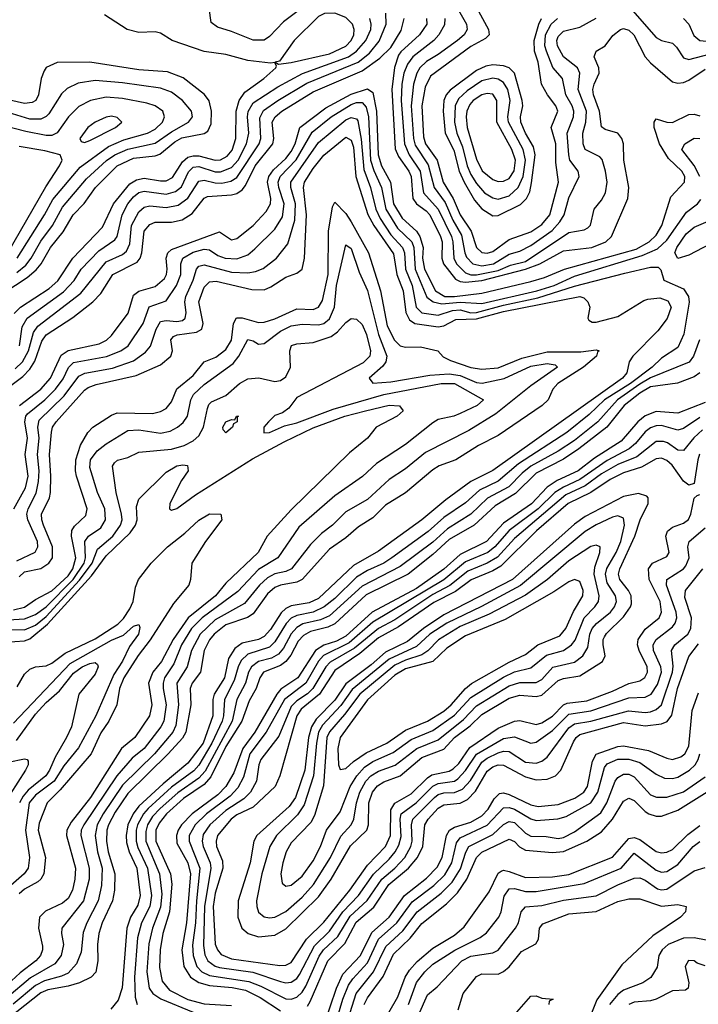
# Model space of a CAD drawing. Header units: inches. Extents: x 501365 to 657855, y 482276 to 547543.
# Tile 891 of 957: x 625552 to 628045, y 511151 to 514766. Entities that reach past the tile are written whole.
import ezdxf

# ---------------------------------------------------------------- set-up
doc = ezdxf.new("R2010")
doc.units = ezdxf.units.IN
doc.header["$MEASUREMENT"] = 0
doc.layers.add('A6521', color=7, linetype='Continuous')

msp = doc.modelspace()

# ---------------------------------------------------------------- linework, layer by layer
at = {"layer": 'A6521', "color": 5}
for points, elevation in [([(626635.1, 514844.9), (626521.9, 514758.1), (626470, 514704.3), (626450, 514691.5), (626410, 514690.8), (626330, 514723.1), (626278.4, 514738.4), (626256, 514756), (626248, 514808)], 3860), ([(627159.1, 514810), (627193.4, 514750), (627196.2, 514730), (627185.4, 514710), (627161, 514690), (627090, 514637.8), (627047.1, 514612.8), (627022.5, 514590), (627010.8, 514569.2), (626998.8, 514530), (626990, 514450), (626998.6, 514330), (627004.9, 514304.9), (627053.2, 514233.2), (627074.7, 514150), (627115.1, 514095.1), (627143.1, 514030), (627175.4, 513975.4), (627187.2, 513910), (627194, 513894), (627217.3, 513870), (627250, 513862.7), (627293, 513870), (627350, 513905.5), (627390, 513916.2), (627430, 513937.2), (627507.9, 513992.1), (627536.3, 514023.7), (627551.9, 514050), (627570, 514111.7), (627607.8, 514190), (627603.4, 514210), (627572.9, 514250), (627569.5, 514269.5), (627563.2, 514350), (627586.7, 514410), (627587.6, 514430), (627581.8, 514450), (627558.4, 514490), (627545.9, 514550), (627510.8, 514590.8), (627486.9, 514650), (627480.9, 514670), (627483.5, 514710), (627504.3, 514750), (627528.3, 514770)], 3860), ([(627230, 514810.6), (627274.3, 514730), (627276.6, 514710), (627263.2, 514696.8), (627210, 514667.6), (627060.9, 514559.1), (627041.6, 514518.4), (627029.6, 514450), (627035.7, 514335.7), (627043.2, 514310), (627085.4, 514250), (627108, 514170), (627144.2, 514110), (627170.4, 514050), (627210.3, 513990), (627229.9, 513929.9), (627250, 513911.1), (627270, 513908.5), (627290, 513915.5), (627350, 513958.7), (627430, 513987.7), (627470, 514013.8), (627499.8, 514050), (627530.9, 514170), (627521.9, 514241.9), (627522.2, 514310), (627504.1, 514370), (627529.6, 514430), (627522, 514450), (627491.4, 514490), (627469.4, 514530), (627457.2, 514610), (627442.7, 514650), (627441.8, 514690), (627459.1, 514750), (627469.2, 514770.8)], 3880), ([(627794.4, 514810), (627890, 514700.5), (627910, 514690.1), (627950, 514679.5), (627965.2, 514665.2), (627990, 514626.3), (628010, 514619.9), (628090, 514640.5), (628130, 514636), (628170, 514613.9), (628210, 514576.7), (628230, 514573.3), (628270, 514579.7), (628297.9, 514577.9), (628350, 514547.3), (628490, 514494.4), (628565.2, 514485.2), (628790, 514490.6), (628870, 514507.6), (628974.7, 514545.3), (629030, 514577), (629110, 514650.2), (629194.8, 514690), (629290.6, 514790)], 3840), ([(625484.6, 513395.4), (625564.4, 513455.6), (625590, 513482.6), (625607.4, 513512.6), (625633.9, 513586.1), (625650, 513608.4), (625748, 513672), (625821, 513730), (625850, 513761.3), (625894.7, 513830), (625984.1, 513875.9), (625994.9, 513890), (626000.9, 513910), (626009.9, 513990), (626030, 514014.4), (626050, 514023.1), (626110, 514022.9), (626148.6, 514031.4), (626185.3, 514054.7), (626229.6, 514110.4), (626242.5, 514117.5), (626330, 514122.6), (626350, 514128.2), (626370, 514141), (626382.3, 514157.7), (626417.1, 514230), (626482.6, 514310), (626486.4, 514330), (626479.8, 514390), (626490.3, 514410), (626514.9, 514430), (626630, 514501.8), (626810, 514578.9), (626874.7, 514625.3), (626916.1, 514663.9), (626953.1, 514726.9), (626965, 514770)], 3820), ([(625532.3, 513687.7), (625555.9, 513710), (625660.8, 513779.2), (625692.8, 513807.2), (625747.5, 513890), (625856.2, 514003.8), (625897.4, 514090), (625956.4, 514163.6), (625981.6, 514178.4), (626010, 514184), (626070, 514173.9), (626090, 514174.9), (626113.3, 514186.7), (626150, 514244.3), (626170, 514261.4), (626190, 514266.8), (626210, 514266), (626270, 514250.9), (626290, 514252.1), (626314.8, 514265.2), (626332.9, 514287.1), (626346.7, 514330), (626346.9, 514430), (626358.9, 514470), (626379.8, 514500.2), (626448.6, 514550), (626492.8, 514590), (626495.5, 514595.5), (626489.4, 514609.4), (626474, 514606), (626390, 514616.5), (626310, 514638.3), (626230, 514649.4), (626112.7, 514690), (626070, 514717), (626050, 514721.6), (625990, 514718.9), (625947.6, 514730), (625863.7, 514783.7)], 3880), ([(625535.9, 513484.1), (625562.5, 513510), (625584.7, 513550), (625602.5, 513617.5), (625619, 513641), (625777.5, 513762.5), (625870, 513876.9), (625930, 513904), (625944.1, 513915.9), (625956.3, 513943.6), (625962.9, 514010), (625990, 514061), (626010, 514077.7), (626030, 514083.2), (626090, 514076), (626134.5, 514085.6), (626170, 514111.4), (626210, 514173.3), (626230, 514177.3), (626270, 514166.9), (626294.3, 514165.7), (626327.3, 514172.7), (626350, 514186.9), (626432.5, 514310), (626438.4, 514330), (626434.2, 514405.8), (626447.8, 514432.2), (626501.1, 514470), (626607.4, 514532.6), (626795.4, 514610), (626836.7, 514643.3), (626872.7, 514687.3), (626898.6, 514750), (626897.8, 514790)], 3840), ([(625551.5, 513568.5), (625562, 513638), (625579.9, 513670), (625713.6, 513766.4), (625751.9, 513808.1), (625778.6, 513850), (625843.1, 513916.9), (625902.1, 513957.9), (625910, 513970), (625928.7, 514050), (625949.4, 514090), (625970, 514116.2), (625990, 514131.7), (626010, 514137.1), (626090, 514125.8), (626125.2, 514134.8), (626147.1, 514153), (626172.8, 514207.2), (626190, 514224.3), (626210, 514227.6), (626270, 514208), (626290, 514207.1), (626330, 514223.3), (626354.7, 514250), (626385, 514310), (626393.6, 514350), (626388.7, 514410), (626391.4, 514428.6), (626410, 514460.6), (626500.9, 514519.1), (626591.2, 514568.8), (626759.6, 514630), (626790, 514650.1), (626824.1, 514690), (626841.9, 514730), (626843.9, 514750), (626838.9, 514770)], 3860), ([(627046.1, 514770), (627047.7, 514750), (627020.8, 514710), (626952.2, 514647.8), (626943.7, 514636.3), (626929.2, 514590.8), (626918.9, 514510), (626932, 514292), (626943.3, 514263.3), (626981.3, 514210), (626990.2, 514190.2), (626996.1, 514110), (627009.4, 514089.4), (627044.8, 514064.8), (627058.3, 514050), (627098, 513970), (627104.6, 513950), (627102.6, 513890), (627108.5, 513870), (627153.5, 513813.5), (627170, 513804.9), (627190, 513801.8), (627250, 513809), (627410.8, 513850), (627462.9, 513870), (627550, 513918), (627653.8, 513930), (627705.5, 513950), (627726.1, 513970), (627786.7, 514110), (627789.9, 514150), (627771.4, 514250), (627770.6, 514310), (627764.7, 514330), (627749.6, 514349.6), (627703.4, 514363.4), (627690, 514372.8), (627681.7, 514430), (627659.7, 514490), (627657.9, 514510), (627662.7, 514530), (627680.9, 514570), (627679.9, 514590), (627662.1, 514630), (627669.7, 514650), (627702.6, 514670), (627731.5, 514708.5), (627758.9, 514730), (627770, 514733.8), (627790, 514727.7), (627808.1, 514710), (627850, 514630.1), (627870, 514607.2), (627950, 514537.7), (627970, 514532.9), (627990, 514536), (628010, 514544.3), (628070, 514584.9)], 3820), ([(627113.4, 514770), (627112.2, 514747.8), (627091.4, 514710), (627073.4, 514690), (626996.6, 514630), (626977.3, 514602.7), (626963.6, 514570), (626956.2, 514530), (626953.2, 514470), (626965.3, 514310), (626982.7, 514270), (627023.6, 514210), (627035.8, 514130), (627090, 514070.1), (627138, 513970), (627143.6, 513950), (627147.1, 513890), (627156.8, 513870), (627190, 513836.2), (627209.4, 513829.4), (627230, 513829.2), (627310, 513845.6), (627355.6, 513864.4), (627410, 513878.7), (627570, 513984.6), (627625.3, 513994.7), (627638.6, 514001.4), (627648.8, 514011.2), (627662.6, 514070), (627690, 514103.5), (627704.2, 514130), (627709.9, 514170.1), (627704.7, 514210), (627692.3, 514252.3), (627682.7, 514262.7), (627630, 514288.9), (627621.8, 514310), (627621.2, 514350), (627631.8, 514390), (627634.2, 514430), (627603.8, 514510), (627609.9, 514570), (627601.1, 514590), (627550, 514629.9), (627527.3, 514670), (627525.1, 514690), (627530, 514704.6), (627550, 514723.8), (627610, 514738.4), (627670, 514771.9)], 3840), ([(627990.7, 514770.7), (628010, 514750.2), (628028.3, 514708.3), (628050.1, 514690.1), (628110, 514684), (628150, 514674.9), (628230, 514632.3), (628310, 514629.5), (628342.1, 514622.1), (628485.1, 514545.1), (628550, 514524.8), (628590, 514520.7), (628690, 514526.4), (628770, 514518.2), (628815.2, 514524.8), (628890, 514546.3), (628962.5, 514577.5), (629011.7, 514608.3), (629090, 514675.9), (629138.8, 514710), (629198.3, 514770)], 3860), ([(625450, 513734.6), (625580.3, 513819.8), (625612.7, 513847.3), (625630.9, 513870), (625665.5, 513930), (625712.6, 513987.4), (625748.7, 514050), (625788.9, 514091.1), (625830.5, 514150), (625909.9, 514230), (625970, 514257.5), (626050, 514266.7), (626067.3, 514272.7), (626122, 514318), (626147.8, 514332.2), (626230, 514348), (626243.3, 514356.7), (626256.1, 514383.9), (626256.5, 514430), (626247.8, 514467.8), (626231.3, 514491.3), (626152.5, 514552.5), (626095, 514575), (625990, 514581.7), (625810, 514610.7), (625690, 514609.4), (625650, 514590.5), (625641.7, 514578.3), (625631, 514550), (625621.3, 514490), (625611.1, 514468.9), (625598.5, 514461.5), (625570, 514458.4), (625450, 514485.2)], 3920), ([(625542.2, 513837.8), (625574.7, 513865.3), (625593.9, 513890), (625630, 513953), (625672.6, 514010), (625710, 514078.2), (625798.2, 514181.8), (625870.7, 514249.3), (625902.4, 514270), (625950, 514290.2), (626050, 514313.3), (626110, 514354.9), (626172.8, 514390), (626186.7, 514410), (626183.6, 514430), (626150.9, 514470), (626110, 514499.9), (626070, 514515.3), (625930, 514534.2), (625830, 514542.3), (625767.4, 514532.6), (625726.5, 514513.5), (625706.2, 514493.8), (625659.7, 514420.3), (625649.8, 514410.2), (625630, 514401.5), (625590, 514401.3), (625510, 514425.8)], 3940), ([(625551.2, 513350), (625630, 513409.8), (625666.1, 513450), (625705.2, 513534.8), (625730, 513551), (625844.4, 513575.6), (625870.6, 513589.4), (625890, 513606.6), (625951.2, 513688.8), (625970, 513754.9), (625990, 513769.1), (626050, 513786.3), (626083.7, 513816.2), (626091.3, 513830), (626094.3, 513850), (626090.8, 513890), (626096.5, 513910), (626110, 513922.1), (626286.7, 513986.7), (626330, 513958.4), (626350, 513962.8), (626410, 514010.1), (626458.2, 514061.8), (626474.2, 514090), (626475.3, 514110), (626462.6, 514170), (626467.9, 514190), (626485, 514215.1), (626530, 514256.5), (626550, 514281.7), (626564, 514310), (626581.2, 514370), (626676.9, 514443.1), (626770, 514492.3), (626830, 514511.9), (626850, 514499), (626863, 514430), (626868.6, 514270), (626881.4, 514230), (626913.9, 514170), (626925.8, 514090), (626956.8, 514036.8), (627009.8, 513990), (627022.6, 513970), (627034.8, 513930), (627032.3, 513890), (627039.1, 513850), (627079.6, 513770), (627113.6, 513750), (627150, 513749.2), (627250, 513762.5), (627430, 513804.3), (627480.4, 513819.6), (627553.3, 513850), (627816.5, 513923.5), (627864.9, 513950), (627890, 513975.5), (627911.3, 514010), (627944.4, 514115.6), (627994.6, 514170), (627995, 514190), (627984.9, 514210), (627936.1, 514256.1), (627902.7, 514310), (627883.2, 514370), (627882.8, 514390), (627890, 514402.2), (627930, 514390.1), (627950, 514388.9), (628010, 514417.7), (628030, 514419.4), (628050, 514412.7)], 3780), ([(625543.4, 513890), (625644, 514050), (625674.2, 514105.8), (625774.9, 514225.1), (625878.9, 514301.1), (625934.4, 514325.6), (626022.2, 514350), (626050, 514364.1), (626077, 514390), (626084.5, 514410), (626077.8, 514430), (626050, 514449.9), (626019.4, 514459.4), (625930, 514476.8), (625870, 514481.5), (625812.4, 514470), (625770, 514448), (625731.9, 514410), (625690, 514350.9), (625670, 514341.5), (625650, 514341), (625575, 514355), (625450, 514387.5)], 3960), ([(625530.2, 512970), (625573.1, 513046.9), (625583.4, 513090), (625573, 513170), (625580.9, 513230), (625571.7, 513290), (625574.7, 513310), (625581.2, 513318.8), (625645.1, 513370), (625683.8, 513410), (625712.4, 513447.6), (625731.3, 513488.7), (625750, 513507), (625871.2, 513528.8), (625924.2, 513550), (625951, 513569), (626006.1, 513650), (626028, 513712), (626090, 513733.8), (626128.5, 513790), (626144.4, 513830), (626143.8, 513870), (626151.9, 513890), (626190, 513912.4), (626230, 513923.7), (626250, 513920.8), (626280.4, 513900.4), (626306.5, 513890), (626350, 513888.2), (626390, 513903), (626415.6, 513924.4), (626490, 513997.1), (626517.3, 514042.7), (626524.4, 514090), (626504, 514150), (626502, 514170), (626509.5, 514190), (626568, 514252), (626627, 514353), (626696.7, 514410), (626770, 514454.8), (626790, 514461.8), (626810, 514461.7), (626824.9, 514444.9), (626833.1, 514410), (626841.3, 514250), (626852.6, 514212.6), (626881, 514150), (626896.8, 514070), (626940.2, 514000.2), (626993.1, 513950), (626999.9, 513930), (627005, 513850), (627047.4, 513747.4), (627070.6, 513730.6), (627102.8, 513722.8), (627170, 513728.7), (627250, 513723.9), (627451.6, 513770), (627515.2, 513790), (627590, 513824.4), (627839.3, 513900.7), (627894.9, 513925.1), (627930, 513956.5), (628001.2, 514058.8), (628041.9, 514090), (628053.7, 514106.3)], 3760), ([(625541.3, 512778.7), (625609.4, 512810.6), (625618.9, 512830), (625617.8, 512850), (625582.1, 512930), (625578.5, 512950), (625583.5, 512970), (625612.3, 513027.7), (625621.2, 513070), (625624, 513110), (625617.3, 513170), (625623.4, 513230), (625618.4, 513270), (625624.4, 513295.6), (625715.4, 513384.6), (625770, 513456.8), (625791.4, 513468.6), (625893.1, 513486.9), (625970, 513513.8), (626014.7, 513545.3), (626033, 513567), (626053.3, 513630), (626070, 513657.4), (626090, 513662.1), (626130, 513657.8), (626150, 513662.1), (626160.1, 513670), (626163.7, 513690), (626159, 513730), (626162.4, 513750), (626189.7, 513810), (626201.2, 513850), (626210, 513860.8), (626230, 513865.8), (626330, 513839.3), (626390, 513836.7), (626418.6, 513841.4), (626447.2, 513852.8), (626495.2, 513890), (626537.1, 513942.9), (626563.5, 514030), (626564.9, 514090), (626547.9, 514150), (626548.2, 514170), (626650, 514314.7), (626750, 514398.3), (626770, 514407.6), (626790, 514402.4), (626794.3, 514394.3), (626807, 514327), (626815.9, 514215.9), (626841.3, 514150), (626860.7, 514070), (626876.3, 514036.3), (626915.7, 513975.7), (626958.9, 513930), (626966.1, 513910), (626969.9, 513850), (626993.6, 513790), (627008.8, 513710), (627029.5, 513689.5), (627090, 513681.4), (627142.1, 513697.9), (627170, 513700.5), (627210, 513690.2), (627230.5, 513690.5), (627330, 513718.3), (627455, 513745), (627590, 513787.7), (627775.3, 513835.3), (627870, 513857.3), (627897.6, 513857.6), (627907.4, 513847.4), (627918.7, 513810), (627990, 513777.3), (628009.1, 513750), (628011.4, 513728.6), (627992, 513612), (627970, 513562.5), (627910, 513523.3), (627875.6, 513490), (627795.4, 513430), (627700.5, 513370), (627643.7, 513316.3), (627561.7, 513250), (627384.3, 513135.7), (627310, 513071.7), (627241, 513039), (627190, 512992.4), (627110, 512938.4), (627053.2, 512886.8), (626919.1, 512790), (626889.6, 512770), (626830, 512743.4), (626790, 512719.1), (626710, 512641.2), (626670.4, 512609.6), (626630, 512590.2), (626570, 512578.8), (626550, 512568.9), (626531.1, 512548.9), (626490, 512481.1), (626470, 512462.3), (626390, 512436.3), (626366.4, 512413.6), (626354.7, 512390), (626340.4, 512339.6), (626304.7, 512270), (626301.3, 512210), (626296, 512190), (626258, 512110), (626210.8, 512029.2), (626191.8, 512008.2), (626110, 511947.4), (626024.6, 511870), (626006.9, 511850), (625985.4, 511810), (625980.5, 511790), (625979.8, 511750), (625985.8, 511725.8), (626021.3, 511650), (626036.6, 511550), (626030.5, 511510), (625999.6, 511450), (625985.6, 511394.4), (625974.6, 511250), (625976.4, 511176.4), (625983.4, 511150)], 3740), ([(625550, 512720.8), (625570, 512738.4), (625630, 512750.4), (625659.9, 512770), (625672.4, 512790), (625673.4, 512830), (625639.8, 512910), (625633.1, 512930), (625632.6, 512950), (625661.7, 513010), (625665.6, 513030), (625667.3, 513090), (625661.8, 513170), (625669, 513251), (625673.3, 513270), (625685.7, 513290), (625790, 513405.8), (625804.1, 513415.9), (625833, 513427), (625980.4, 513459.6), (626070, 513498.7), (626108.1, 513530), (626113.1, 513550), (626107.7, 513590), (626117.1, 513602.9), (626130.8, 513609.2), (626201.4, 513618.6), (626220.8, 513630), (626226.8, 513650), (626210.5, 513730), (626230, 513784.1), (626250, 513803.8), (626274.1, 513805.9), (626404.7, 513775.3), (626450, 513774.6), (626475.2, 513784.8), (626530, 513820.6), (626570, 513835), (626589.9, 513850), (626598.7, 513890), (626605.6, 514050), (626594.5, 514150), (626598.1, 514170), (626630, 514220.2), (626670, 514268.3), (626750, 514334.7), (626770, 514324.1), (626778.4, 514298.4), (626786.6, 514190), (626831.1, 514051.1), (626852.6, 514010), (626925.8, 513905.8), (626937.9, 513830), (626960.7, 513770), (626970.4, 513690.4), (626984.6, 513664.6), (627003.9, 513650), (627090, 513638.7), (627110, 513642.1), (627154.3, 513665.7), (627230, 513667.4), (627330, 513694.6), (627609.3, 513749.3), (627624.3, 513744.3), (627639.5, 513730), (627646, 513710), (627639.6, 513670), (627643.1, 513663.1), (627655.5, 513655.5), (627670, 513655.5), (627750, 513676.7), (627845, 513735), (627860, 513740), (627904.2, 513744.2), (627933.6, 513733.6), (627945.4, 513710), (627931, 513669), (627895.9, 513624.1), (627804.9, 513530), (627790.7, 513510), (627782, 513470), (627766.9, 513450), (627290, 513110.5), (627208.9, 513070), (627117.1, 513002.9), (627030, 512929), (626870, 512814.4), (626778.4, 512761.6), (626650, 512640.8), (626615.5, 512624.5), (626550, 512613.4), (626530, 512603.6), (626512.5, 512587.5), (626473.5, 512526.5), (626450, 512501.1), (626429.9, 512490.1), (626370, 512477.2), (626342.4, 512457.6), (626319.9, 512420.1), (626304.8, 512350), (626266.6, 512290), (626262.3, 512270), (626262, 512210), (626225.9, 512110), (626170, 512035.8), (626079.5, 511960.5), (625990, 511877.8), (625969.5, 511850), (625949.9, 511810), (625943, 511770), (625944.9, 511744.9), (625954.1, 511710), (625983, 511650), (625994.4, 511550), (625985.7, 511514.3), (625959.9, 511470), (625945.4, 511430), (625928.9, 511211.1), (625913.8, 511166.2), (625886.9, 511133.1)], 3720), ([(628050.4, 514190.4), (628030.3, 514230.3), (627984.6, 514290), (627995.3, 514310), (628030, 514331.7), (628050, 514329.4)], 3760), ([(625509.2, 513910), (625648, 514152), (625699, 514230), (625708, 514250), (625701.1, 514270), (625644.7, 514284.7), (625550, 514300.9)], 3980), ([(625530, 512599.6), (625570, 512608.9), (625610, 512637.2), (625670, 512668.4), (625730, 512724), (625747.7, 512750), (625758.9, 512790), (625742.1, 512870), (625744.1, 512890), (625753.6, 512906.4), (625794.7, 512945.3), (625800.6, 512970), (625760.9, 513090), (625756.9, 513110), (625758.2, 513150), (625775.7, 513204.3), (625803.1, 513250), (625820.7, 513270), (625890, 513314.1), (625910, 513322.2), (626040.4, 513319.6), (626070, 513327), (626090, 513338.8), (626110, 513363.2), (626129.8, 513410.2), (626190, 513459.4), (626230, 513509.7), (626273.2, 513526.8), (626310, 513554.8), (626330.1, 513589.9), (626337.1, 513650), (626348.3, 513671.7), (626370, 513671.3), (626430, 513654.7), (626450, 513654.9), (626490, 513667.3), (626570, 513704.2), (626630, 513702.3), (626650, 513711), (626664.4, 513735.6), (626686, 513830), (626686.2, 513990), (626701.6, 514078.4), (626710, 514096), (626750, 514053.9), (626770, 514024), (626833.4, 513910), (626878.1, 513770), (626902.5, 513642.5), (626929.2, 513589.2), (626950, 513569.1), (626970, 513563.7), (627024.8, 513564.8), (627088, 513550), (627108, 513528), (627134.6, 513514.6), (627210, 513489.3), (627250, 513482.9), (627310, 513488), (627396.5, 513523.5), (627490, 513546.4), (627613.4, 513546.6), (627670, 513554.4), (627681.2, 513550), (627674.9, 513545.1), (627670.8, 513530), (627623.7, 513490), (627528.7, 513430), (627510.7, 513410), (627492.9, 513370), (627471.6, 513350), (627310, 513239.8), (627237.1, 513202.9), (627154.6, 513150), (627092.6, 513127.4), (627070, 513112.8), (626970, 513028.7), (626896, 512984), (626850, 512937), (626796.6, 512903.4), (626750, 512862.9), (626690, 512821.6), (626589.4, 512710.6), (626570, 512700.6), (626510, 512690), (626490, 512681.6), (626462.4, 512657.6), (626410, 512584.5), (626389.3, 512570.7), (626310, 512543.5), (626266.3, 512510), (626250, 512489.1), (626230, 512450), (626216.4, 512370), (626185.4, 512330), (626178.8, 512310), (626180.4, 512250), (626162.9, 512150), (626150, 512128.4), (626098.3, 512070), (625950, 511924.2), (625903.5, 511856.5), (625878.1, 511810), (625872.2, 511790), (625871.1, 511750), (625877.5, 511710), (625901.8, 511630), (625900.4, 511570), (625892.8, 511530), (625855, 511450), (625843.2, 511410), (625838.2, 511370), (625839.6, 511310), (625831.7, 511268.3), (625814.6, 511250), (625772.5, 511230), (625730, 511217.4), (625655.9, 511204.1), (625630, 511193.1), (625483, 511077)], 3680), ([(628190, 513995.8), (628010, 513901.3), (627970, 513889.8), (627959, 513910), (627965.9, 513930), (628000.4, 513979.6), (628030, 514004.9), (628089.9, 514030)], 3740), ([(625450, 512559), (625570, 512565.6), (625610, 512581.7), (625650, 512610), (625748.4, 512710), (625788.8, 512770), (625794.1, 512790), (625791.2, 512850), (625805.4, 512870), (625850, 512900.5), (625867.5, 512930), (625864.5, 512970), (625837.9, 513030), (625810, 513122), (625812.9, 513150), (625836.9, 513183.1), (625870, 513208.9), (625950, 513257.9), (625990, 513260.7), (626070, 513248.3), (626104.6, 513255.4), (626131.9, 513270), (626152.7, 513287.3), (626168.6, 513310), (626180.8, 513370), (626190.3, 513390), (626230, 513426.6), (626336, 513504), (626357.1, 513530), (626390, 513592.2), (626410, 513587.3), (626430, 513574.4), (626450, 513577.5), (626510, 513622.9), (626550, 513642.2), (626590, 513647.9), (626650, 513646), (626670, 513650.4), (626690, 513668), (626708.4, 513710), (626716.3, 513790), (626750, 513939.6), (626770, 513925.5), (626798.8, 513838.8), (626830, 513771.6), (626870.3, 513610), (626901.1, 513530), (626897.5, 513510), (626886.2, 513493.8), (626836.5, 513450), (626850, 513432), (626916.2, 513436.2), (627059.3, 513460.7), (627130, 513465.7), (627170, 513459.2), (627230, 513433.9), (627250.9, 513430.9), (627331.8, 513448.2), (627430, 513493.7), (627490, 513503.7), (627519, 513499), (627528.4, 513490), (627430, 513421.7), (627301.5, 513318.5), (627202.6, 513257.4), (627043.3, 513176.7), (626970, 513117), (626910, 513077.7), (626830, 513004.8), (626750, 512959.2), (626701.5, 512910), (626661.1, 512878.9), (626620.7, 512839.3), (626551, 512750), (626530, 512740.1), (626490, 512730.9), (626463, 512717), (626433.3, 512690), (626378.2, 512621.8), (626270, 512562), (626215.4, 512510), (626183.1, 512450), (626167.2, 512390), (626130, 512330), (626135.8, 512250), (626125.7, 512174.3), (626114.8, 512150), (626047.7, 512070), (625930, 511955.2), (625858.8, 511850), (625837.2, 511810), (625829.8, 511770), (625838.1, 511710), (625854.9, 511650), (625853, 511587), (625840.6, 511530), (625798.5, 511450), (625785.5, 511414.5), (625778.1, 511341.9), (625760.9, 511299.1), (625730, 511264.8), (625706.1, 511253.9), (625643.3, 511236.7), (625610, 511219.6), (625528.9, 511151.1)], 3660), ([(625510, 512527.3), (625570, 512526), (625610, 512543), (625650, 512574.5), (625772.5, 512707.5), (625818.5, 512770), (625838.2, 512821.8), (625894.8, 512870), (625923.2, 512910), (625928.6, 512930), (625926.8, 512950), (625906.8, 513030), (625893.7, 513126.3), (625900.9, 513139.1), (625911.5, 513148.5), (625950, 513159), (625990, 513177.8), (626110, 513189.2), (626156.8, 513203.1), (626190, 513219.5), (626210, 513238.1), (626227.9, 513270), (626241.8, 513338.2), (626247, 513353), (626256.8, 513363.2), (626310, 513386.6), (626360.2, 513430), (626390, 513447.5), (626431.1, 513451.1), (626490, 513437.8), (626510, 513440.9), (626530, 513454.6), (626546.8, 513490), (626544.9, 513550), (626551.2, 513570), (626570, 513576.1), (626630, 513581.3), (626697, 513603), (626720.3, 513619.7), (626750, 513654.3), (626770, 513668.6), (626790, 513666.4), (626810, 513647.5), (626826.4, 513610), (626840.9, 513550), (626838.7, 513530), (626814.1, 513505.9), (626570, 513379), (626540.4, 513339.6), (626517.5, 513322.5), (626490, 513313.3), (626465.7, 513290), (626449.2, 513270), (626449.3, 513249.3), (626470.4, 513250.4), (626525.5, 513274.5), (626570, 513286.3), (626704.1, 513335.9), (626890, 513390), (627100.5, 513430), (627150, 513429.8), (627256.1, 513370), (627232.8, 513350), (627170, 513319.9), (627147.2, 513310), (627090, 513297.6), (627070, 513286.4), (626970, 513206.8), (626863.1, 513136.9), (626811.1, 513088.9), (626710, 513017.6), (626577.4, 512902.6), (626500.3, 512790), (626430, 512747.4), (626353.6, 512666.4), (626223.1, 512570), (626183.5, 512530), (626147.2, 512470), (626118.6, 512401.4), (626084, 512350), (626078.9, 512330), (626079.9, 512310), (626089.8, 512249.8), (626081.2, 512190), (626071, 512170), (626010.1, 512090), (625965.9, 512054.1), (625908.9, 511990), (625787.6, 511810), (625778.4, 511790), (625776.7, 511770), (625807.1, 511650), (625807, 511610), (625787.2, 511530), (625707.3, 511430), (625705.3, 511410), (625713.1, 511370), (625705.1, 511330), (625680.9, 511299.1), (625591.7, 511248.3), (625505.6, 511174.4)], 3640), ([(628048.9, 513590), (628027.2, 513530), (628011.5, 513508.5), (627870, 513451.4), (627830, 513427.7), (627747.6, 513370), (627675.4, 513290), (627590, 513221.1), (627530, 513181.2), (627430, 513126.3), (627398.6, 513101.4), (627349.2, 513050.8), (627270.8, 513009.2), (627210, 512950.7), (627123.6, 512896.4), (627070, 512847.9), (626950, 512758.4), (626810, 512686.6), (626690, 512577.4), (626657.7, 512562.3), (626592.7, 512547.3), (626570, 512534.6), (626550, 512510.6), (626521.4, 512458.6), (626503.3, 512436.7), (626477.8, 512422.2), (626430, 512409), (626404.1, 512390), (626393, 512370), (626381.6, 512330), (626349.6, 512270), (626332.2, 512190), (626233.2, 512006.8), (626210, 511981.1), (626132.6, 511927.4), (626068.3, 511870), (626040.2, 511839.8), (626022, 511810), (626015.4, 511784.6), (626015.6, 511750), (626065.7, 511630), (626074.7, 511554.7), (626070, 511507.5), (626039.8, 511430), (626027.3, 511372.7), (626019.8, 511270), (626027.8, 511210), (626041.7, 511190), (626071.2, 511171.2), (626190, 511122)], 3760), ([(628050, 513468.9), (628030, 513455.1), (627968.4, 513431.6), (627870, 513417.8), (627830, 513395.1), (627773, 513350), (627709.6, 513270.4), (627606.6, 513190), (627550, 513152.5), (627450, 513100.7), (627374.1, 513025.9), (627299.2, 512980.8), (627221.4, 512910), (627130, 512856.8), (627070, 512802), (626979.1, 512730), (626825.4, 512654.6), (626710, 512548.3), (626684.3, 512535.7), (626621, 512519), (626594.7, 512505.3), (626575.8, 512484.2), (626547.8, 512432.2), (626530, 512409.2), (626510, 512394.9), (626448.4, 512370), (626434.8, 512350), (626420.4, 512310), (626395.1, 512264.9), (626367.7, 512190), (626310, 512097.8), (626254.6, 511985.4), (626230, 511957.8), (626153.8, 511906.2), (626091.6, 511850), (626064.3, 511815.7), (626052.9, 511790), (626051.8, 511750), (626106, 511630), (626111.2, 511591.2), (626102.3, 511490), (626078.3, 511410), (626068.1, 511350), (626066, 511286), (626075.9, 511235.9), (626103, 511203), (626170, 511167.8), (626230, 511152.4), (626330, 511146.5)], 3780), ([(625499.5, 512480.5), (625570, 512484.9), (625590, 512493), (625654.1, 512545.9), (625816, 512724), (625870, 512797.4), (625957.9, 512882.1), (625977.9, 512910), (625984, 512930), (625981.3, 512978.7), (625990, 513005.6), (626090, 513105.1), (626130, 513127.3), (626151.1, 513131.1), (626168.7, 513128.7), (626170.9, 513110), (626146.1, 513073.9), (626103.5, 512990), (626102.4, 512970), (626110, 512965.3), (626130, 512971.3), (626198, 513022), (626407, 513153), (626523.6, 513216.4), (626630, 513267), (626746.5, 513310), (626822, 513330), (626910, 513351.2), (626948, 513348), (626961.1, 513330), (626938.7, 513310), (626861.2, 513270), (626829.3, 513230), (626764, 513176), (626550, 512965.9), (626461, 512870), (626428.1, 512810), (626310, 512697.6), (626271.9, 512650), (626170.8, 512569.2), (626116.1, 512490), (626073.4, 512410), (626041.6, 512370), (626025.2, 512330), (626037.4, 512250), (626029.3, 512210), (625974.8, 512130), (625925.9, 512090), (625812.8, 511910), (625741.2, 511818.8), (625725.9, 511790), (625724.4, 511770), (625757.6, 511650), (625754.6, 511610), (625746, 511570), (625730, 511538.5), (625710, 511521.9), (625647.2, 511492.8), (625625.6, 511470), (625621.3, 511430), (625636.1, 511363.9), (625636.4, 511350), (625629, 511330), (625611.3, 511310), (625554.2, 511265.8), (625490, 511207.4)], 3620), ([(628070, 513360.4), (627970, 513320.7), (627890, 513327.9), (627850, 513311.8), (627823.4, 513290), (627761.9, 513218.1), (627664.3, 513155.7), (627603.5, 513110), (627526.4, 513073.6), (627490.3, 513050), (627431.7, 512988.3), (627330, 512917.5), (627267.3, 512850), (627170, 512802.2), (627110, 512748.1), (627010, 512677), (626846.6, 512590), (626750, 512502.2), (626716.1, 512483.9), (626670, 512469.5), (626638.3, 512450), (626574.6, 512350), (626512, 512308), (626496.9, 512290), (626416.3, 512150), (626371.7, 512090), (626339.5, 512000.5), (626309.4, 511950), (626279.9, 511920.1), (626185.5, 511850), (626147, 511810), (626134.3, 511790), (626127.9, 511770), (626130, 511742.7), (626169.5, 511669.5), (626179.4, 511630), (626165.6, 511450), (626148.5, 511350), (626155.4, 511290), (626179.8, 511250), (626210.2, 511230.2), (626250, 511220.1), (626332.3, 511212.3), (626381.9, 511201.9), (626435.8, 511175.8), (626510, 511126.2)], 3820), ([(628050, 513305.6), (627990, 513264.7), (627970, 513259.1), (627910, 513275.6), (627890, 513274.7), (627870, 513267), (627850, 513252.2), (627814.9, 513210), (627791.5, 513190), (627710, 513147.9), (627610, 513077.7), (627550, 513050), (627518.1, 513030), (627457.2, 512970), (627349.9, 512890.1), (627297.2, 512830), (627272.2, 512810), (627190, 512775.6), (627110.4, 512709.5), (626850, 512554.1), (626762.3, 512477.7), (626668.3, 512431.7), (626649.7, 512410.3), (626602.8, 512330), (626525.3, 512270), (626457.6, 512150), (626398.2, 512070), (626374.9, 511985.1), (626354.2, 511945.8), (626325.2, 511914.8), (626239, 511850), (626197, 511810), (626174.9, 511770), (626174.4, 511750), (626214.2, 511650), (626201.5, 511530), (626198.4, 511450), (626187.5, 511367.5), (626189.2, 511329.2), (626203.3, 511290), (626221.6, 511270), (626250, 511256.1), (626394.5, 511234.5), (626437.7, 511217.7), (626530, 511171.2), (626550, 511169.5), (626570, 511176.4), (626590, 511195), (626603.3, 511216.7), (626652.5, 511327.5), (626668.5, 511350), (626720.5, 511399.5), (626766.1, 511473.9), (626828.6, 511531.4), (626882.1, 511610), (626930, 511650.8), (626966.5, 511690), (626989.3, 511730), (626994.2, 511750), (626991.6, 511810), (626996.8, 511830), (627076.2, 511910), (627090, 511920.5), (627110, 511927.1), (627150, 511928.6), (627179.2, 511940.9), (627208, 511972), (627250, 512039.3), (627270, 512054.4), (627310, 512073.8), (627330, 512079.8), (627350, 512079.3), (627410, 512040.1), (627450, 512035.6), (627470, 512042.9), (627490, 512058.4), (627570, 512165.5), (627590, 512180.4), (627650, 512190.2), (627788.8, 512228.8), (627850, 512221.8), (627870, 512224.8), (627890, 512233.1), (627909.5, 512250), (627950.4, 512370), (627952.8, 512392.8), (627946.4, 512450), (627959.2, 512470), (628006.8, 512510), (628017.7, 512530), (628020.3, 512570), (627996.1, 512643.9), (627998.3, 512670), (628061.3, 512750)], 3840), ([(628059.8, 513260.2), (628029, 513231), (627990, 513183.9), (627970, 513184.9), (627931.9, 513211.9), (627917.3, 513217.3), (627890, 513216.7), (627819.5, 513160.5), (627750, 513132.8), (627690, 513098), (627630, 513054.5), (627558.5, 513021.5), (627370, 512860.8), (627307.5, 512792.5), (627270, 512770.7), (627198.7, 512741.3), (627132.1, 512687.9), (627070, 512655.5), (626930, 512562.8), (626870, 512530.7), (626781.8, 512458.2), (626692.5, 512407.5), (626677.1, 512390), (626629.7, 512310.3), (626609.2, 512290.8), (626570, 512264.9), (626550, 512244.3), (626504.3, 512135.7), (626438.3, 512050), (626430.4, 512030), (626421.6, 511970), (626399.6, 511930), (626375.2, 511904.8), (626310, 511862.1), (626250.6, 511810), (626226.2, 511773.8), (626222.2, 511750), (626226, 511730), (626251.8, 511670), (626254.8, 511650), (626230.7, 511510), (626227, 511367), (626232, 511332), (626243.2, 511310), (626270, 511290.1), (626285.7, 511285.7), (626408.8, 511268.8), (626510, 511234.8), (626530, 511229.8), (626550, 511231.7), (626570, 511245), (626580.3, 511259.7), (626634.6, 511365.4), (626690, 511419.1), (626738.9, 511490), (626797.1, 511550), (626851.9, 511628.1), (626910, 511683.2), (626931.2, 511710), (626945.1, 511734.9), (626953.7, 511766.3), (626949.4, 511830), (626954, 511850), (627009, 511891), (627070, 511952.1), (627090, 511961.8), (627149.5, 511970.5), (627161.7, 511978.3), (627190, 512008.8), (627230.6, 512069.4), (627330, 512126.8), (627370, 512132.4), (627430, 512109.7), (627450, 512112.9), (627510, 512156), (627570, 512215.6), (627650, 512228), (627790, 512275.9), (627850, 512279), (627871.4, 512290), (627895.2, 512324.8), (627909.5, 512370), (627907.3, 512390), (627880.1, 512450), (627879.5, 512470), (627889.8, 512490.2), (627950, 512536.8), (627960.5, 512550), (627966.1, 512570), (627963.3, 512590), (627927.9, 512690), (627929.9, 512710), (627990, 512749.3), (627999.1, 512760.9), (628010.9, 512790), (628006.7, 512830), (628011.9, 512850), (628070, 512899.8)], 3860), ([(628049.5, 513170.5), (628043.2, 513150), (628030, 513063.6), (628010, 513056.5), (627990, 513071.1), (627948.5, 513130), (627930, 513147.8), (627910, 513156.5), (627890, 513153.4), (627836.4, 513123.6), (627770, 513101.9), (627721.8, 513078.2), (627649.8, 513030.2), (627566.9, 512990), (627451.1, 512888.9), (627320.2, 512759.8), (627290, 512742.3), (627211.2, 512708.8), (627153.4, 512666.6), (627073.4, 512626.6), (626943.8, 512536.2), (626870, 512496.6), (626801.5, 512438.5), (626710, 512376.6), (626653.3, 512290), (626586.2, 512233.8), (626570.6, 512210), (626507.6, 511990), (626490.4, 511950), (626410, 511874.6), (626350, 511846), (626329, 511831), (626279.5, 511770), (626273.5, 511750), (626274.8, 511730), (626297, 511677), (626299.1, 511650), (626270, 511558.1), (626262.8, 511510), (626270.9, 511370.9), (626278.4, 511350), (626292.9, 511332.9), (626330, 511318), (626507.3, 511292.7), (626530, 511293.8), (626550, 511304.6), (626605.8, 511390), (626670, 511452.6), (626765.5, 511570), (626830, 511662), (626896.5, 511730), (626914.4, 511770), (626915.5, 511864.5), (626930.3, 511889.7), (626990, 511923.8), (627050, 511982.8), (627066.4, 511993.6), (627130, 512006.4), (627145, 512015), (627164.8, 512035.2), (627206.1, 512093.9), (627310, 512164.2), (627370, 512190.3), (627390, 512192.2), (627450, 512178.6), (627470, 512183.8), (627510, 512208.5), (627550, 512250.3), (627563.1, 512256.9), (627635.6, 512264.4), (627730, 512300.1), (627790, 512328.7), (627830, 512337.9), (627849.1, 512350.9), (627857.8, 512370), (627857, 512390), (627827.8, 512450), (627821.9, 512470), (627823.9, 512490), (627850, 512527.9), (627900.8, 512570), (627909.4, 512590.6), (627905.1, 512630), (627865, 512710), (627862.5, 512750), (627876.7, 512770), (627930, 512795), (627938.2, 512810), (627925.4, 512870), (627932.4, 512887.6), (627950, 512903.1), (627990, 512917), (628009.1, 512930.9), (628017.4, 512950), (628030, 513008.9), (628040.6, 513019.4), (628050, 513022.2)], 3880), ([(625543.5, 512316.5), (625570, 512363.2), (625590, 512380.9), (625610.2, 512390.2), (625650, 512392.9), (625670, 512403), (625719.8, 512440.2), (625830, 512492.9), (625913.2, 512546.8), (625933.2, 512566.8), (625957.4, 512602.6), (625968.9, 512630), (625977.7, 512682.3), (625988.8, 512710), (626035.1, 512770), (626095.4, 512830), (626159.1, 512880.9), (626210, 512928.8), (626250, 512951.9), (626291.6, 512950), (626295.2, 512930), (626235.3, 512850), (626185.2, 512770), (626179.8, 512710), (626173.8, 512690), (626117.4, 512622.6), (626031.6, 512488.4), (625988.1, 512431.9), (625934.8, 512350), (625918.9, 512310), (625909.4, 512250), (625880.1, 512190), (625850, 512148), (625814.3, 512070), (625701.5, 511938.5), (625653.5, 511890), (625624.4, 511815.6), (625620.2, 511790), (625647.6, 511690), (625640.8, 511630), (625630.4, 511610), (625619.3, 511600.7), (625570, 511573.1), (625550, 511555.7)], 3580), ([(625530, 512183.4), (625737.6, 512402.4), (625890, 512487.9), (625934, 512506), (625970, 512538.9), (625990, 512545.5), (625993.8, 512533.8), (625988.8, 512510), (625956, 512464), (625930, 512410.4), (625898.3, 512361.7), (625832.5, 512210), (625768.1, 512091.9), (625714.1, 512025.9), (625678.4, 511970), (625610, 511919), (625587.7, 511890), (625573.8, 511790), (625587.8, 511690), (625583.2, 511650), (625568.2, 511630), (625499.6, 511570)], 3560), ([(626610, 511144.1), (626619.4, 511160.6), (626683.9, 511310), (626746.5, 511373.5), (626788.2, 511451.8), (626852.7, 511507.3), (626908.6, 511590), (626980.2, 511650), (627013.7, 511690), (627033, 511730), (627040, 511810), (627052.5, 511830), (627090, 511870.3), (627110, 511882.6), (627170, 511889), (627197.7, 511902.3), (627226.9, 511933.1), (627270, 512006.5), (627290, 512022.8), (627310, 512030.3), (627330, 512028.3), (627410, 511985.3), (627450, 511975.2), (627490, 511977.4), (627519.9, 511990), (627540.5, 512010), (627586.2, 512113.8), (627596.2, 512130), (627610, 512141.3), (627770, 512184.9), (627850, 512172.6), (627910, 512180.5), (627930.8, 512189.2), (627947.6, 512212.4), (627968.3, 512310), (628010, 512427.3), (628046.2, 512473.8)], 3820), ([(625540.3, 512119.7), (625610, 512216.3), (625650, 512259), (625698.5, 512301.5), (625750, 512366.7), (625781.7, 512390), (625810, 512401.9), (625830, 512405.9), (625838.6, 512398.6), (625841.1, 512390), (625830, 512362.6), (625769.2, 512290), (625742.7, 512170), (625724.7, 512130), (625682.3, 512057.7), (625661.6, 512010), (625648.7, 511990), (625583, 511937), (625564.7, 511915.3), (625551.2, 511890)], 3540), ([(626670, 511073.2), (626715.8, 511210), (626739, 511261), (626804.3, 511330), (626845.5, 511414.5), (626909.5, 511470), (626965.6, 511550), (627046.4, 511613.6), (627085.4, 511654.6), (627104.6, 511690), (627120.2, 511770), (627130.5, 511789.5), (627150, 511800.8), (627210, 511819.4), (627250, 511842.1), (627272.7, 511867.3), (627294.8, 511905.2), (627315.3, 511924.7), (627330, 511927), (627350, 511921.1), (627430, 511883.6), (627456.6, 511876.6), (627530, 511884.8), (627591.9, 511908.1), (627624.4, 511930), (627638, 511950), (627656.6, 512043.4), (627670, 512068.8), (627750, 512097.7), (627770, 512099.8), (627862.6, 512082.6), (627930, 512053.9), (627950, 512049.7), (627981, 512059), (627995, 512070), (628010, 512098.5), (628022, 512230), (628046.1, 512293.9)], 3780), ([(625510, 512039.5), (625570, 512052.5), (625579.3, 512050), (625583.1, 512043.1), (625583.5, 512030), (625573.9, 512010), (625517.7, 511922.3)], 3520), ([(626703.7, 511050), (626739.4, 511170), (626759.6, 511220.4), (626775.5, 511244.5), (626830, 511303.4), (626870.8, 511389.2), (626937.9, 511450), (626993.4, 511526.6), (627073.1, 511586.9), (627113.7, 511626.3), (627139.2, 511670), (627157, 511743), (627170, 511762.4), (627270, 511808.2), (627330, 511871.5), (627350, 511873.2), (627370, 511867.2), (627430, 511831.2), (627450, 511825.6), (627528.9, 511831.1), (627559.9, 511840.1), (627650.6, 511890), (627676, 511930), (627700, 512020), (627710, 512033), (627750, 512051.3), (627790, 512050.3), (627830, 512038.3), (627890, 511995.3), (627921.4, 511981.4), (627950, 511979.4), (627970, 511985.1), (628012.1, 512010), (628033.1, 512030), (628044.9, 512050), (628050.2, 512070)], 3760), ([(626736.2, 511023.8), (626788.8, 511190), (626852.4, 511270), (626897.7, 511362.3), (626959.5, 511420.5), (627012.9, 511490), (627100.9, 511559.1), (627140.9, 511599.1), (627171.5, 511648.5), (627190.5, 511709.5), (627202.3, 511730), (627290, 511773.9), (627330, 511810.7), (627350, 511821.7), (627370, 511817.6), (627410, 511779.3), (627430, 511767.4), (627486.2, 511766.2), (627530, 511759.9), (627550, 511763.4), (627590, 511784), (627686.9, 511853.1), (627709.2, 511890), (627740.1, 511970), (627750, 511984), (627770, 511995.3), (627790, 511995.1), (627810, 511985.4), (627870, 511920.3), (627891.4, 511911.4), (627930, 511910.7), (627990, 511931.3), (628070, 511985.9)], 3740), ([(626817.6, 511150), (626830, 511174.1), (626887.1, 511252.9), (626925.1, 511334.9), (626986.5, 511393.5), (627030, 511446.7), (627120.4, 511519.6), (627160.2, 511559.8), (627195.2, 511610), (627229.8, 511690.2), (627250.3, 511709.7), (627350, 511757.3), (627370, 511748.1), (627388.5, 511728.5), (627410, 511717), (627510, 511708.4), (627550, 511712.1), (627635.3, 511750), (627690, 511784.1), (627729.4, 511830), (627770, 511896.3), (627790, 511907.1), (627810, 511899.3), (627850, 511858.1), (627863.4, 511850), (627890, 511841.3), (627910, 511840.9), (627970, 511863), (628096.6, 511943.4)], 3720), ([(626870, 511053.9), (626941.9, 511178.1), (626968.7, 511250), (626983.7, 511276.3), (627012.1, 511307.9), (627070, 511357.3), (627150, 511404.7), (627185.4, 511434.6), (627276.4, 511563.6), (627310, 511631.6), (627320.9, 511639.1), (627330, 511642.6), (627350, 511637.9), (627410, 511616.3), (627510, 511618.4), (627570, 511627), (627730, 511690.7), (627790, 511759.8), (627810, 511763.7), (627830, 511755.7), (627890, 511711.9), (627910, 511707.3), (627930, 511709.3), (627950, 511718.9), (628006.1, 511773.9), (628050, 511806.6)], 3680), ([(626980.8, 511150), (627010, 511230.1), (627040.1, 511270), (627070, 511298.5), (627150.6, 511349.4), (627244.3, 511395.7), (627266.9, 511413.1), (627312.6, 511470), (627320.9, 511490), (627332.3, 511547.7), (627350, 511574.4), (627370, 511576), (627410, 511565.4), (627450, 511564.9), (627625.6, 511594.4), (627761.1, 511650), (627810, 511706.1), (627890, 511643.4), (627910, 511636.2), (627930, 511638.2), (627970, 511663.5), (628026.1, 511730), (628050, 511749)], 3660), ([(626983.6, 511036.4), (627050, 511184.8), (627085.3, 511214.8), (627176.4, 511310), (627210, 511327.7), (627290, 511339.2), (627310, 511349.7), (627373.4, 511430), (627384.2, 511450), (627394, 511490), (627410, 511509), (627470, 511513.9), (627550, 511533), (627670, 511548.4), (627750, 511589.8), (627810, 511614), (627830, 511614.7), (627850, 511606.1), (627894.9, 511574.9), (627910, 511570.5), (627930, 511573.3), (628030, 511641.2), (628070, 511652.7)], 3640), ([(627163, 511130), (627181.2, 511190), (627230, 511252.2), (627250, 511262), (627310, 511261.5), (627330, 511270.6), (627350, 511288.5), (627395.1, 511344.9), (627447.6, 511372.4), (627458.3, 511390), (627462.2, 511430), (627474.2, 511445.8), (627570, 511482.2), (627670, 511491.3), (627750, 511527.8), (627790, 511537.5), (627830, 511537.8), (627910, 511510.6), (627970, 511516.8), (628000.3, 511510), (627998, 511490), (627979.6, 511470), (627878.5, 511401.5), (627764.5, 511295.5), (627672.5, 511167.5), (627638.4, 511081.6)], 3620), ([(628074.1, 511385.9), (628030, 511394.9), (627990, 511393.3), (627934.8, 511370), (627912.4, 511350), (627900.3, 511330), (627893.6, 511286.4), (627870.7, 511249.3), (627841.2, 511230), (627770, 511202.4), (627750, 511186.8), (627718.5, 511150)], 3640), ([(628070, 511292.1), (628041.3, 511301.3), (628030, 511309.8), (628009.1, 511310.9), (627996.5, 511290), (628010.7, 511230), (628007.9, 511210), (627997.7, 511202.3), (627950, 511199.7), (627890, 511169.6), (627870, 511163.6), (627810, 511158.5), (627790, 511149.4)], 3660), ([(627378.5, 511121.5), (627430, 511180.3), (627450, 511182), (627470, 511173.4), (627511.8, 511170), (627497.3, 511162.7), (627496.1, 511150)], 3580)]:
    msp.add_lwpolyline(points, dxfattribs=dict(at, elevation=elevation))
for points, elevation in [([(626710, 514790.6), (626671.6, 514788.4), (626650, 514777.8), (626560.6, 514690), (626506.3, 514613.7), (626491, 514610), (626502.8, 514602.8), (626550, 514608.4), (626690, 514641.3), (626750, 514669.3), (626769.6, 514690), (626779.3, 514710), (626781.2, 514730), (626774.7, 514750), (626750, 514773.9)], 3880), ([(627290, 514600.2), (627264.2, 514595.8), (627230, 514579.8), (627133, 514507), (627118.6, 514490), (627110, 514470), (627108.3, 514430), (627115, 514350), (627147.1, 514287.1), (627166.7, 514210), (627184.8, 514170), (627222.9, 514102.9), (627250, 514071.4), (627290, 514046.1), (627310, 514046.9), (627391.9, 514088.1), (627414.5, 514110), (627425.7, 514134.3), (627432.9, 514167.1), (627445.6, 514270), (627439.2, 514299.2), (627409.7, 514350), (627392.8, 514390), (627391.5, 514410), (627400.5, 514450), (627398.5, 514470), (627370, 514570), (627349.8, 514590), (627330, 514596.9)], 3920), ([(627290, 514552), (627250, 514541.2), (627195.4, 514504.6), (627164.2, 514475.8), (627151.5, 514450), (627149.2, 514390), (627158.3, 514350), (627179, 514299), (627196.5, 514230), (627210, 514197.3), (627230, 514165), (627259.9, 514130), (627290, 514111.7), (627310, 514107.6), (627350, 514119.3), (627383.6, 514150), (627401.1, 514190), (627410.5, 514250.5), (627401.6, 514290), (627347.6, 514390), (627344.9, 514410), (627354.1, 514470), (627345.5, 514510), (627330, 514535.9), (627310, 514548.2)], 3940), ([(627270, 514495.4), (627250, 514490.5), (627218.6, 514470), (627205.2, 514454.8), (627194.3, 514430), (627192.3, 514410), (627196, 514370), (627230, 514254.6), (627251.3, 514211.4), (627290, 514178.9), (627310, 514172.4), (627330, 514173.1), (627350, 514183.5), (627368.4, 514211.6), (627373.3, 514250), (627359.9, 514290), (627304.7, 514390), (627304.8, 514470), (627290, 514492.4)], 3960), ([(625890, 514411.3), (625870, 514408.4), (625830, 514390.4), (625802.5, 514370), (625772.9, 514330), (625778.5, 514318.5), (625790, 514315.8), (625810, 514322.7), (625904.2, 514370), (625927.1, 514390), (625910, 514407.1)], 3980), ([(626310, 513249.2), (626299.5, 513259.5), (626298.4, 513270), (626309.8, 513290), (626330, 513297.8), (626343.1, 513296.9), (626348.3, 513310), (626356, 513310), (626351.7, 513308.3), (626351, 513290), (626338.2, 513281.8), (626333.8, 513270)], 3620), ([(627825.8, 513025.9), (627770, 513015.4), (627630, 512941.7), (627590, 512913.9), (627361.9, 512710), (627110, 512580.8), (627035.1, 512530), (626977.1, 512482.9), (626895.9, 512444.1), (626843, 512397), (626750, 512327.1), (626710, 512266.9), (626641.8, 512198.2), (626624, 512170), (626613.3, 512130), (626600, 512010), (626565.9, 511910), (626542.5, 511877.5), (626423.4, 511770), (626412.6, 511750), (626398.9, 511670), (626354.5, 511530), (626353, 511470), (626368.2, 511430), (626391, 511410), (626430, 511398.9), (626490, 511404), (626530, 511427.7), (626650, 511545.8), (626696.4, 511610), (626767.6, 511732.4), (626827.3, 511790), (626833, 511810), (626834.4, 511890), (626848.3, 511930), (626866.7, 511953.3), (626890, 511967), (626950, 511989.1), (627030, 512057), (627110, 512086.9), (627149.7, 512130.2), (627206.5, 512173.5), (627250, 512214.6), (627350, 512275.2), (627390, 512285.7), (627450, 512280.3), (627470, 512285.2), (627530, 512339.2), (627550, 512347.3), (627610, 512357.2), (627692.5, 512410), (627702.3, 512430), (627695.7, 512470), (627695.5, 512490), (627700, 512500), (627707.6, 512512.4), (627770, 512573.5), (627795.8, 512610), (627799, 512621), (627798.4, 512650), (627788.8, 512670), (627756.6, 512710), (627752.3, 512730), (627757.3, 512750), (627812.1, 512870), (627832, 512930), (627860.4, 512990), (627860.5, 513010), (627855.9, 513015.9)], 3920), ([(627750, 512944.7), (627730, 512939.6), (627670, 512911.6), (627630, 512887), (627391.7, 512688.3), (627248.6, 512611.4), (627121.3, 512550), (627059.2, 512510), (627010, 512464.4), (626910, 512418.4), (626773, 512307), (626732.1, 512247.9), (626664.8, 512175.2), (626650.4, 512150), (626642.3, 512110), (626631, 511989), (626597.4, 511882.6), (626573.1, 511846.9), (626495.5, 511770), (626471, 511730), (626441.8, 511630), (626422.4, 511530), (626422.8, 511510), (626430, 511488.6), (626450, 511471.9), (626470, 511468.1), (626490, 511470.5), (626530, 511491.4), (626590, 511544.2), (626631.6, 511590), (626694.5, 511690), (626732.4, 511767.6), (626770.3, 511810), (626779.8, 511830), (626789.5, 511890), (626802, 511930), (626823.3, 511970), (626842.1, 511990), (626870, 512006.5), (626931.2, 512028.8), (627010.6, 512089.4), (627090, 512122.2), (627183, 512197), (627230, 512246), (627350, 512320.2), (627390, 512331.8), (627450, 512332.1), (627470, 512343.4), (627511, 512389), (627590, 512406.8), (627620.3, 512430), (627638.8, 512461.2), (627647.1, 512510), (627654.9, 512530), (627670.7, 512549.3), (627722.4, 512590), (627737.4, 512610), (627744.4, 512630), (627740.8, 512650), (627710, 512698.5), (627704.2, 512730), (627709.5, 512750.5), (627743.4, 512810), (627760, 512850), (627773.3, 512910), (627770, 512936.2)], 3940), ([(627670, 512836.9), (627650, 512831.6), (627570, 512778.5), (627490.5, 512710), (627410, 512653), (627276.6, 512583.4), (627170, 512537.7), (627090.5, 512489.5), (627051.5, 512448.5), (627030, 512433.5), (626970, 512414.5), (626930, 512396.5), (626801.2, 512290), (626745.3, 512214.7), (626690, 512151.1), (626680.6, 512130), (626667.7, 511952.3), (626635.6, 511844.4), (626621.3, 511818.7), (626550, 511743), (626531.4, 511710), (626519.1, 511670), (626511.2, 511630), (626516, 511596), (626530, 511583.8), (626550, 511588.5), (626590, 511621.2), (626630, 511677), (626657.8, 511730), (626679.5, 511790), (626730, 511856.8), (626766.1, 511950), (626791.3, 511990), (626818.9, 512021.1), (626850, 512042.3), (626924.6, 512075.4), (626990, 512122.7), (627070, 512156.3), (627150, 512212.1), (627210, 512277.2), (627330, 512351.8), (627370, 512371.4), (627430, 512386.1), (627486.8, 512433.2), (627550, 512450), (627579.7, 512470), (627592.2, 512487.8), (627626.3, 512570), (627665, 512610), (627678, 512630), (627680.4, 512650), (627662, 512730), (627664.4, 512755.6), (627682.9, 512810), (627684.7, 512830)], 3960), ([(627590, 512709.9), (627570, 512701.7), (627514.7, 512665.3), (627335.9, 512564.1), (627190, 512504.2), (627121.1, 512458.9), (627070, 512409.3), (626970, 512382), (626930, 512359), (626830, 512268.5), (626729.8, 512130), (626721.2, 512090), (626723, 512030), (626730, 512012.3), (626750, 512016.4), (626777.9, 512042.1), (626825.6, 512074.4), (626900.8, 512110), (626970, 512157.6), (627050, 512190.3), (627110, 512227.1), (627137.3, 512250), (627189.7, 512310.3), (627212, 512328), (627350, 512407.1), (627410, 512434.9), (627455.9, 512470), (627536.1, 512503.9), (627558.2, 512530), (627586.8, 512593.2), (627620.5, 512650), (627622.5, 512670), (627610, 512702.7)], 3980)]:
    msp.add_lwpolyline(points, close=True, dxfattribs=dict(at, elevation=elevation))

doc.saveas('drawing.dxf')
